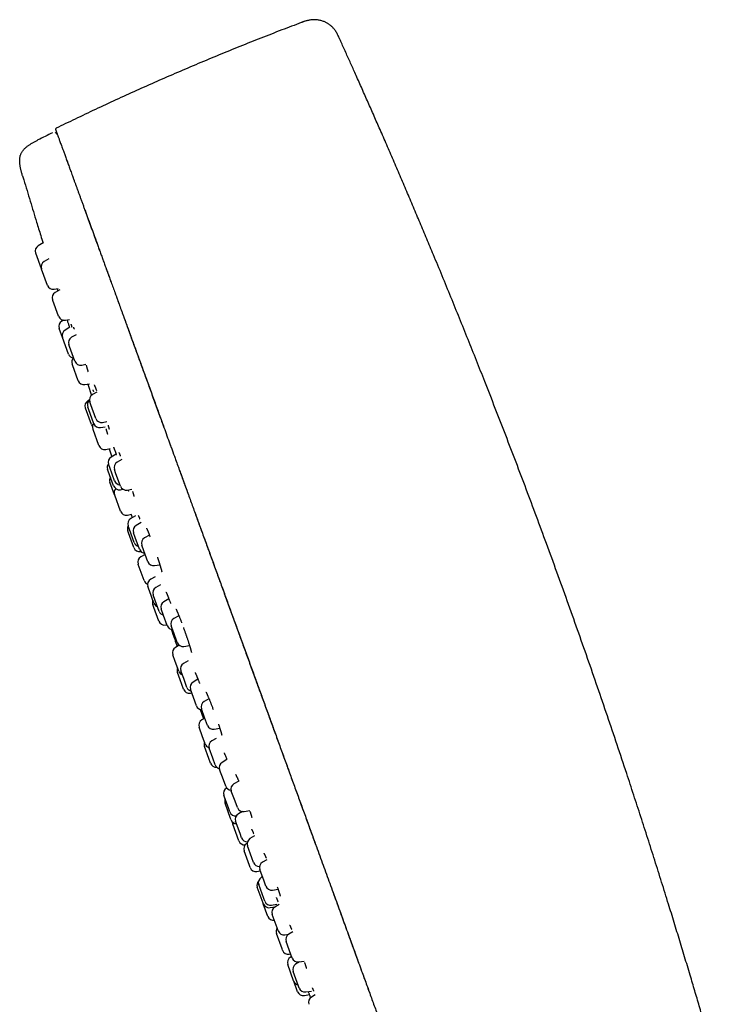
# Model space of a CAD drawing. Header units: millimetres. Extents: x 8 to 571, y 12 to 813.
# Tile 315 of 369: x 72 to 129, y 731 to 813. Entities that reach past the tile are written whole.
import ezdxf

# ---------------------------------------------------------------- set-up
doc = ezdxf.new("R2010")
doc.units = ezdxf.units.MM

msp = doc.modelspace()

# ---------------------------------------------------------------- linework, layer by layer
at = {"color": 7, "linetype": 'Continuous', "lineweight": 30}
for p, q in [((98.234, 811.264), (98.233, 811.268)), ((74.887, 803.255), (74.875, 803.28)), ((73.27, 802.819), (73.262, 802.815)), ((71.988, 799.865), (71.996, 799.846)), ((75.962, 800.328), (75.953, 800.325)), ((73.702, 794.297), (73.298, 794.064)), ((73.079, 793.457), (73.078, 793.46)), ((73.552, 792.158), (73.079, 793.457)), ((74.172, 792.993), (73.771, 792.762)), ((73.562, 792.13), (73.552, 792.158)), ((74.051, 790.785), (73.562, 792.13)), ((74.608, 790.464), (74.95, 790.524)), ((75.088, 790.429), (74.702, 790.206)), ((74.865, 790.509), (74.921, 790.332)), ((74.51, 789.525), (74.482, 789.602)), ((74.982, 788.229), (74.51, 789.525)), ((75.376, 787.906), (75.241, 787.825)), ((75.538, 787.908), (75.881, 787.968)), ((75.3, 786.476), (75.028, 787.225)), ((75.923, 787.32), (75.514, 787.076)), ((76.431, 786.704), (76.055, 786.487)), ((75.307, 786.458), (75.3, 786.476)), ((75.8, 785.103), (75.307, 786.458)), ((75.889, 785.736), (75.835, 785.883)), ((76.335, 784.51), (75.889, 785.736)), ((76.13, 784.198), (76.105, 784.266)), ((76.892, 784.189), (77.24, 784.25)), ((76.605, 782.893), (76.13, 784.198)), ((77.154, 782.57), (77.539, 782.632)), ((77.392, 782.609), (77.697, 781.676)), ((78.159, 781.958), (77.783, 781.741)), ((77.533, 781.306), (77.418, 781.241)), ((77.649, 780.9), (77.563, 781.137)), ((77.195, 780.628), (77.193, 780.634)), ((77.692, 779.261), (77.195, 780.628)), ((77.455, 780.556), (77.401, 780.706)), ((77.9, 779.333), (77.455, 780.556)), ((78.063, 779.764), (77.649, 780.9)), ((78.619, 779.443), (78.985, 779.507)), ((77.844, 778.844), (77.823, 778.901)), ((78.323, 777.528), (77.844, 778.844)), ((78.45, 779.01), (78.85, 779.075)), ((78.886, 777.208), (79.243, 777.276)), ((79.155, 777.259), (79.376, 776.598)), ((79.751, 776.822), (79.336, 776.574)), ((80.209, 776.362), (79.822, 776.138)), ((79.094, 775.41), (79.038, 775.564)), ((79.538, 774.191), (79.094, 775.41)), ((79.217, 775.716), (79.123, 775.974)), ((79.622, 774.601), (79.217, 775.716)), ((79.727, 775.191), (79.602, 775.534)), ((79.615, 773.453), (79.235, 774.496)), ((80.102, 774.162), (79.727, 775.191)), ((80.101, 773.871), (80.305, 773.909)), ((80.658, 773.84), (81.053, 773.91)), ((79.63, 773.412), (79.615, 773.453)), ((80.114, 772.081), (79.63, 773.412)), ((80.681, 771.761), (81.03, 771.83)), ((81.36, 771.694), (80.972, 771.476)), ((80.99, 771.822), (81.086, 771.54)), ((80.766, 770.29), (80.707, 770.451)), ((80.852, 770.579), (80.747, 770.869)), ((81.246, 769.496), (80.852, 770.579)), ((81.815, 771.157), (81.398, 770.908)), ((81.207, 769.078), (80.766, 770.29)), ((81.326, 769.92), (81.185, 770.308)), ((81.685, 768.935), (81.326, 769.92)), ((82.503, 770.115), (82.099, 769.882)), ((81.774, 768.759), (81.792, 768.762)), ((82.047, 768.816), (81.879, 769.278)), ((82.379, 767.905), (82.047, 768.816)), ((82.144, 768.513), (81.794, 768.319)), ((82.094, 768.612), (82.131, 768.505)), ((81.577, 767.683), (81.566, 767.71)), ((82.066, 766.338), (81.577, 767.683)), ((82.936, 767.584), (83.364, 767.659)), ((82.978, 766.662), (82.61, 766.46)), ((82.506, 765.508), (82.382, 765.851)), ((82.881, 764.478), (82.506, 765.508)), ((83.431, 765.988), (83.048, 765.773)), ((82.989, 764.709), (82.822, 765.166)), ((83.322, 763.793), (82.989, 764.709)), ((84.112, 764.84), (83.697, 764.592)), ((82.872, 764.124), (82.785, 764.361)), ((83.285, 762.988), (82.872, 764.124)), ((83.678, 763.458), (83.484, 763.992)), ((83.983, 762.619), (83.678, 763.458)), ((84.945, 763.437), (84.532, 763.198)), ((83.851, 762.669), (83.958, 762.69)), ((84.526, 762.005), (84.312, 762.594)), ((84.812, 761.221), (84.526, 762.005)), ((84.982, 760.992), (84.664, 760.817)), ((85.368, 760.9), (85.823, 760.98)), ((84.642, 759.641), (84.435, 760.208)), ((84.935, 758.836), (84.642, 759.641)), ((85.71, 759.694), (85.337, 759.484)), ((85.051, 758.137), (84.836, 758.726)), ((85.344, 758.237), (85.111, 758.877)), ((85.611, 757.504), (85.344, 758.237)), ((86.523, 758.185), (86.118, 757.943)), ((85.336, 757.353), (85.051, 758.137)), ((86.154, 756.656), (85.904, 757.343)), ((85.902, 757.034), (86.009, 757.054)), ((86.404, 755.97), (86.154, 756.656)), ((87.439, 756.563), (87.032, 756.328)), ((87.074, 755.005), (86.812, 755.724)), ((86.699, 755.673), (86.986, 754.887)), ((87.095, 754.947), (86.85, 754.813)), ((87.312, 754.351), (87.074, 755.005)), ((86.914, 753.398), (86.621, 754.203)), ((87.869, 754.03), (88.337, 754.112)), ((87.121, 752.831), (86.914, 753.398)), ((88.033, 753.279), (87.669, 753.076)), ((87.422, 751.623), (87.068, 752.594)), ((87.745, 751.643), (87.444, 752.469)), ((87.944, 751.096), (87.745, 751.643)), ((87.568, 751.221), (87.422, 751.623)), ((88.932, 751.529), (88.538, 751.294)), ((88.63, 749.854), (88.324, 750.693)), ((88.824, 749.32), (88.63, 749.854)), ((89.901, 749.746), (89.51, 749.52)), ((89.049, 747.531), (88.675, 748.561)), ((88.909, 749.173), (88.904, 749.17)), ((89.599, 748.068), (89.29, 748.916)), ((94.657, 748.938), (94.852, 748.402)), ((89.232, 746.648), (88.772, 747.912)), ((89.79, 747.543), (89.599, 748.068)), ((89.174, 747.188), (89.049, 747.531)), ((90.216, 747.216), (89.872, 747.023)), ((90.347, 747.222), (90.814, 747.304)), ((89.272, 746.54), (89.232, 746.648)), ((89.907, 744.794), (89.408, 746.167)), ((90.012, 745.414), (89.647, 746.416)), ((95.51, 746.593), (95.65, 746.208)), ((90.146, 745.043), (90.012, 745.414)), ((91.217, 745.205), (90.837, 744.978)), ((90.594, 744.579), (90.578, 744.57)), ((90.981, 743.393), (90.623, 744.377)), ((90.79, 742.748), (90.349, 743.961)), ((90.849, 742.588), (90.79, 742.748)), ((91.123, 743.004), (90.981, 743.393)), ((92.238, 743.23), (91.876, 743.02)), ((91.415, 742.268), (91.69, 742.323)), ((92.01, 741.445), (91.656, 742.416)), ((91.977, 740.014), (91.557, 741.169)), ((91.871, 741.826), (91.782, 741.776)), ((92.156, 741.044), (92.01, 741.445)), ((91.926, 739.627), (91.442, 740.958)), ((92.712, 740.722), (93.162, 740.801)), ((91.941, 739.585), (91.926, 739.627)), ((92.321, 738.543), (91.941, 739.585)), ((92.056, 739.796), (91.977, 740.014)), ((92.619, 739.475), (93.057, 739.558)), ((93.262, 739.529), (92.899, 739.312)), ((92.508, 739.266), (92.913, 739.346)), ((93.091, 737.597), (92.685, 738.711)), ((92.874, 739.338), (92.888, 739.303)), ((93.496, 735.842), (93.032, 737.115)), ((93.185, 737.339), (93.091, 737.597)), ((93.734, 737.016), (94.049, 737.067)), ((94.376, 737.256), (94.044, 737.064)), ((94.219, 735.375), (93.824, 736.46)), ((93.532, 735.742), (93.496, 735.842)), ((94.095, 735.422), (94.195, 735.441)), ((94.324, 735.087), (94.219, 735.375)), ((94.454, 733.208), (93.964, 734.556)), ((94.278, 735.213), (94.189, 735.163)), ((94.953, 734.779), (94.621, 734.58)), ((94.88, 734.766), (95.313, 734.842)), ((94.853, 732.757), (94.407, 733.98)), ((99.992, 734.279), (100.06, 734.093)), ((94.463, 733.183), (94.454, 733.208)), ((94.782, 732.308), (94.463, 733.183)), ((94.907, 732.607), (94.853, 732.757)), ((95.345, 731.988), (95.755, 732.066)), ((95.456, 732.284), (95.932, 732.361)), ((96.248, 732.046), (95.936, 731.866))]:
    msp.add_line(p, q, dxfattribs=at)
for centre, radius, start, end in [((176.592, 595.436), 231.703, 116.15064, 116.48322), ((73.548, 793.631), 0.5, 120, 200), ((74.021, 792.329), 0.5, 120, 200), ((74.521, 790.956), 0.5, 200, 280), ((74.952, 789.773), 0.5, 120, 200), ((75.451, 788.4), 0.5, 200, 280), ((75.498, 787.396), 0.5, 120.84432, 200), ((75.77, 786.647), 0.5, 120.84432, 200), ((76.305, 786.054), 0.5, 120, 200), ((76.27, 785.274), 0.5, 200, 262.99883), ((76.575, 784.437), 0.5, 133.57818, 200), ((76.805, 784.681), 0.5, 200, 280), ((77.074, 783.064), 0.5, 200, 279.15568), ((77.662, 780.805), 0.5, 119.27461, 200), ((77.87, 780.877), 0.5, 131.94524, 200), ((78.033, 781.308), 0.5, 120, 200), ((78.293, 779.072), 0.5, 144.0558, 200), ((78.532, 779.935), 0.5, 200, 280), ((78.162, 779.432), 0.5, 200, 222.53906), ((78.37, 779.504), 0.5, 200, 279.15568), ((78.793, 777.699), 0.5, 200, 280.72539), ((79.593, 776.145), 0.5, 120.84432, 200), ((80.072, 775.705), 0.5, 120, 200), ((79.508, 775.735), 0.5, 143.55674, 200), ((79.705, 774.667), 0.5, 149.79182, 200), ((80.092, 774.772), 0.5, 200, 266.42182), ((80.008, 774.362), 0.5, 200, 280.72539), ((80.084, 773.624), 0.5, 138.10525, 200), ((80.572, 774.333), 0.5, 200, 280), ((80.584, 772.252), 0.5, 200, 281.18381), ((81.217, 771.04), 0.5, 119.27461, 200), ((81.177, 770.622), 0.5, 149.78846, 200), ((81.655, 770.479), 0.5, 120.84432, 200), ((82.349, 769.449), 0.5, 120, 200), ((81.677, 769.249), 0.5, 200, 281.18381), ((81.716, 769.667), 0.5, 200, 255.9442), ((82.155, 769.106), 0.5, 200, 266.42182), ((82.036, 767.881), 0.5, 118.98141, 200), ((82.849, 768.076), 0.5, 200, 280), ((82.536, 766.509), 0.5, 200, 248.39921), ((82.851, 766.022), 0.5, 118.81619, 200), ((83.292, 765.337), 0.5, 119.27461, 200), ((83.255, 764.532), 0.5, 157.73142, 200), ((83.351, 764.649), 0.5, 200, 250.20818), ((83.954, 764.163), 0.5, 120.84432, 200), ((83.792, 763.964), 0.5, 200, 255.9442), ((84.782, 762.765), 0.5, 120, 200), ((83.755, 763.159), 0.5, 200, 281.01859), ((84.453, 762.79), 0.5, 200, 266.42182), ((84.905, 760.379), 0.5, 118.81619, 200), ((85.281, 761.392), 0.5, 200, 280), ((85.306, 758.897), 0.5, 157.73142, 200), ((85.581, 759.048), 0.5, 119.27461, 200), ((85.405, 759.007), 0.5, 200, 250.20818), ((85.806, 757.524), 0.5, 200, 281.01859), ((86.081, 757.675), 0.5, 200, 255.9442), ((86.374, 757.514), 0.5, 120.84432, 200), ((86.874, 756.141), 0.5, 200, 266.42182), ((87.282, 755.895), 0.5, 120, 200), ((87.091, 754.374), 0.5, 118.81619, 200), ((87.782, 754.522), 0.5, 200, 280), ((87.538, 752.765), 0.5, 157.73142, 200), ((87.59, 753.002), 0.5, 200, 250.80414), ((87.914, 752.64), 0.5, 119.27461, 200), ((88.038, 751.392), 0.5, 200, 274.8498), ((88.413, 751.267), 0.5, 200, 257.04127), ((88.794, 750.864), 0.5, 120.84432, 200), ((89.294, 749.491), 0.5, 200, 267.19927), ((89.76, 749.087), 0.5, 120, 200), ((89.145, 748.732), 0.5, 118.81619, 200), ((89.242, 748.083), 0.5, 157.73142, 200), ((89.644, 747.359), 0.5, 200, 276.27335), ((90.117, 746.587), 0.5, 119.27461, 200), ((90.26, 747.714), 0.5, 200, 280), ((89.742, 746.711), 0.5, 200, 267.66632), ((89.877, 746.338), 0.5, 176.6446, 200), ((90.377, 744.965), 0.5, 200, 278.53769), ((90.616, 745.214), 0.5, 200, 270.57253), ((90.819, 744.132), 0.5, 118.81619, 200), ((91.093, 744.548), 0.5, 120.84432, 200), ((91.593, 743.175), 0.5, 200, 274.75634), ((92.126, 742.587), 0.5, 120, 200), ((91.318, 742.759), 0.5, 200, 281.18381), ((91.912, 741.129), 0.5, 137.45508, 200), ((92.027, 741.34), 0.5, 119.27461, 200), ((92.626, 741.215), 0.5, 200, 280), ((92.411, 739.756), 0.5, 200, 281.18381), ((92.526, 739.967), 0.5, 200, 280.72539), ((93.155, 738.882), 0.5, 120.84432, 200), ((92.791, 738.714), 0.5, 200, 278.46304), ((93.502, 737.286), 0.5, 144.0558, 200), ((93.655, 737.51), 0.5, 200, 279.15568), ((94.294, 736.631), 0.5, 120, 200), ((94.002, 735.913), 0.5, 200, 280.72539), ((94.433, 734.727), 0.5, 119.27461, 200), ((94.793, 735.258), 0.5, 200, 280), ((94.877, 734.151), 0.5, 120.84432, 200), ((94.933, 733.354), 0.5, 200, 255.9442), ((95.252, 732.479), 0.5, 200, 280.72539), ((95.377, 732.778), 0.5, 200, 279.15568), ((96.186, 731.433), 0.5, 120, 200)]:
    msp.add_arc(centre, radius, start, end, dxfattribs=at)
for points, knots in [([(98.233, 811.268), (98.21, 811.318), (98.165, 811.417), (98.095, 811.561), (98.022, 811.696), (97.945, 811.822), (97.863, 811.938), (97.779, 812.044), (97.692, 812.139), (97.604, 812.225), (97.516, 812.301), (97.424, 812.373), (97.327, 812.439), (97.229, 812.499), (97.135, 812.55), (97.032, 812.599), (96.915, 812.647), (96.783, 812.692), (96.646, 812.728), (96.505, 812.756), (96.361, 812.775), (96.217, 812.784), (96.075, 812.783), (95.938, 812.773), (95.805, 812.756), (95.674, 812.731), (95.546, 812.699), (95.435, 812.667), (95.34, 812.636), (95.279, 812.615), (95.237, 812.6), (95.211, 812.59), (95.179, 812.578), (95.137, 812.563), (95.106, 812.551), (95.088, 812.545)], [0, 0, 0, 0, 0.043542, 0.085354, 0.12551, 0.16405, 0.200987, 0.236314, 0.270003, 0.302011, 0.332283, 0.360761, 0.393747, 0.423738, 0.450737, 0.47706, 0.512756, 0.549072, 0.585922, 0.623222, 0.660886, 0.698838, 0.73603, 0.771453, 0.805147, 0.840897, 0.874802, 0.90846, 0.930755, 0.952399, 0.958921, 0.96542, 0.974022, 0.98555, 1, 1, 1, 1]), ([(95.089, 812.544), (94.551, 812.341), (93.432, 811.919), (91.737, 811.259), (90.003, 810.57), (88.275, 809.866), (86.552, 809.148), (84.836, 808.417), (83.125, 807.672), (81.42, 806.913), (79.721, 806.14), (78.029, 805.354), (76.383, 804.574), (75.304, 804.049), (74.785, 803.796)], [0, 0, 0, 0, 0.0779572, 0.1623056, 0.2466661, 0.3310359, 0.4154122, 0.4997924, 0.5841737, 0.6685533, 0.7529286, 0.8372967, 0.9216549, 1, 1, 1, 1]), ([(129.394, 726.535), (129.334, 726.745), (129.153, 727.379), (128.848, 728.435), (128.48, 729.703), (128.11, 730.967), (127.737, 732.233), (127.336, 733.579), (126.907, 735.007), (126.449, 736.519), (125.984, 738.037), (125.484, 739.657), (124.948, 741.374), (124.377, 743.187), (123.8, 744.994), (123.221, 746.795), (122.637, 748.587), (121.983, 750.574), (121.256, 752.758), (120.452, 755.139), (119.637, 757.518), (118.812, 759.898), (117.977, 762.277), (117.13, 764.655), (116.274, 767.031), (115.421, 769.365), (114.574, 771.654), (113.733, 773.9), (112.885, 776.14), (112.029, 778.374), (111.165, 780.601), (110.356, 782.665), (109.602, 784.569), (108.904, 786.315), (108.199, 788.063), (107.486, 789.815), (106.765, 791.57), (106.099, 793.179), (105.488, 794.642), (104.937, 795.955), (104.384, 797.263), (103.83, 798.565), (103.275, 799.859), (102.721, 801.144), (102.167, 802.421), (101.634, 803.642), (101.12, 804.81), (100.626, 805.928), (100.128, 807.05), (99.661, 808.097), (99.225, 809.069), (98.821, 809.968), (98.49, 810.701), (98.293, 811.136), (98.233, 811.268)], [0, 0, 0, 0, 0.007256, 0.021905, 0.036495, 0.051065, 0.065654, 0.0803, 0.097676, 0.115168, 0.132749, 0.150392, 0.171437, 0.192486, 0.213492, 0.234418, 0.255272, 0.276072, 0.303879, 0.331673, 0.359499, 0.387373, 0.415286, 0.443226, 0.47118, 0.499137, 0.525696, 0.552237, 0.578748, 0.60522, 0.631648, 0.658059, 0.678826, 0.699627, 0.720481, 0.741408, 0.762415, 0.783464, 0.799251, 0.815016, 0.830741, 0.846406, 0.861991, 0.877477, 0.892871, 0.908213, 0.921707, 0.935225, 0.9488, 0.96246, 0.973274, 0.984173, 0.995175, 1, 1, 1, 1]), ([(74.876, 803.281), (74.875, 803.283), (74.873, 803.288), (74.869, 803.295), (74.865, 803.302), (74.86, 803.31), (74.855, 803.317), (74.85, 803.325), (74.844, 803.333), (74.837, 803.341), (74.83, 803.349), (74.824, 803.356), (74.818, 803.363), (74.813, 803.367), (74.807, 803.373), (74.798, 803.381), (74.784, 803.392), (74.764, 803.406), (74.736, 803.421), (74.713, 803.432), (74.699, 803.435), (74.698, 803.436)], [0, 0, 0, 0, 0.136425, 0.260329, 0.371734, 0.470672, 0.557184, 0.631334, 0.693224, 0.743029, 0.781093, 0.808212, 0.818325, 0.826855, 0.835442, 0.850452, 0.873381, 0.904381, 0.944766, 0.996621, 1, 1, 1, 1]), ([(74.785, 803.797), (74.779, 803.794), (74.768, 803.789), (74.753, 803.777), (74.74, 803.762), (74.731, 803.744), (74.726, 803.724), (74.726, 803.704), (74.73, 803.686), (74.734, 803.674), (74.736, 803.669)], [0, 0, 0, 0, 0.118439, 0.241072, 0.369511, 0.501889, 0.63366, 0.760703, 0.882048, 1, 1, 1, 1]), ([(74.735, 803.671), (74.735, 803.671), (74.735, 803.673), (74.737, 803.666), (74.743, 803.65), (74.753, 803.621), (74.768, 803.581), (74.787, 803.529), (74.81, 803.466), (74.837, 803.393), (74.868, 803.307), (74.903, 803.21), (74.943, 803.1), (74.988, 802.978), (75.037, 802.843), (75.09, 802.695), (75.149, 802.536), (75.211, 802.363), (75.271, 802.2), (75.326, 802.049), (75.374, 801.915), (75.427, 801.772), (75.483, 801.618), (75.543, 801.453), (75.606, 801.279), (75.672, 801.098), (75.74, 800.91), (75.813, 800.71), (75.89, 800.498), (75.967, 800.286), (76.044, 800.076), (76.119, 799.869), (76.197, 799.654), (76.28, 799.428), (76.365, 799.193), (76.453, 798.952), (76.542, 798.706), (76.634, 798.455), (76.728, 798.196), (76.826, 797.927), (76.926, 797.652), (77.028, 797.373), (77.131, 797.088), (77.238, 796.795), (77.348, 796.493), (77.461, 796.183), (77.574, 795.87), (77.689, 795.556), (77.804, 795.241), (77.921, 794.918), (78.041, 794.588), (78.164, 794.251), (78.289, 793.906), (78.417, 793.555), (78.548, 793.196), (78.681, 792.831), (78.815, 792.462), (78.951, 792.089), (79.088, 791.713), (79.227, 791.33), (79.374, 790.925), (79.531, 790.496), (79.696, 790.043), (79.863, 789.583), (80.032, 789.117), (80.204, 788.646), (80.378, 788.169), (80.553, 787.687), (80.733, 787.192), (80.918, 786.685), (81.107, 786.164), (81.298, 785.64), (81.491, 785.111), (81.684, 784.578), (81.886, 784.026), (82.094, 783.453), (82.31, 782.861), (82.527, 782.265), (82.745, 781.665), (82.964, 781.064), (83.184, 780.459), (83.412, 779.832), (83.648, 779.183), (83.893, 778.511), (84.138, 777.837), (84.384, 777.161), (84.671, 776.374), (84.998, 775.475), (85.365, 774.465), (85.734, 773.453), (86.103, 772.439), (86.472, 771.423), (86.853, 770.377), (87.246, 769.299), (87.649, 768.19), (88.053, 767.08), (88.458, 765.969), (88.86, 764.864), (89.26, 763.764), (89.658, 762.671), (90.056, 761.577), (90.457, 760.475), (90.861, 759.366), (91.267, 758.249), (91.674, 757.133), (92.08, 756.016), (92.487, 754.9), (92.893, 753.784), (93.299, 752.668), (93.704, 751.554), (94.11, 750.44), (94.515, 749.327), (94.92, 748.215), (95.324, 747.104), (95.728, 745.994), (96.089, 745.001), (96.408, 744.125), (96.685, 743.365), (96.961, 742.606), (97.237, 741.848), (97.513, 741.091), (97.788, 740.335), (98.063, 739.579), (98.33, 738.845), (98.59, 738.131), (98.842, 737.437), (99.094, 736.747), (99.344, 736.059), (99.593, 735.374), (99.841, 734.693), (100.07, 734.065), (100.28, 733.488), (100.471, 732.962), (100.661, 732.44), (100.85, 731.921), (101.038, 731.405), (101.224, 730.893), (101.409, 730.385), (101.592, 729.882), (101.773, 729.384), (101.953, 728.891), (102.13, 728.404), (102.305, 727.922), (102.479, 727.447), (102.645, 726.99), (102.804, 726.552), (102.957, 726.133), (103.107, 725.72), (103.256, 725.312), (103.402, 724.911), (103.549, 724.505), (103.699, 724.094), (103.849, 723.681), (103.997, 723.276), (104.141, 722.88), (104.28, 722.496), (104.416, 722.124), (104.548, 721.762), (104.676, 721.41), (104.801, 721.065), (104.925, 720.727), (105.045, 720.396), (105.162, 720.075), (105.275, 719.763), (105.385, 719.462), (105.491, 719.17), (105.594, 718.888), (105.693, 718.616), (105.788, 718.354), (105.88, 718.101), (105.968, 717.859), (106.053, 717.627), (106.134, 717.404), (106.214, 717.183), (106.294, 716.965), (106.372, 716.75), (106.446, 716.547), (106.517, 716.353), (106.561, 716.231), (106.583, 716.171)], [0, 0, 0, 0, 0.000001, 0.008782, 0.017563, 0.026344, 0.035124, 0.043904, 0.052527, 0.06115, 0.069774, 0.078397, 0.087199, 0.096001, 0.104803, 0.113602, 0.122401, 0.1312, 0.139999, 0.145748, 0.151497, 0.157247, 0.162997, 0.168746, 0.174495, 0.179915, 0.185335, 0.190756, 0.196177, 0.201598, 0.206115, 0.210633, 0.21515, 0.219668, 0.224187, 0.228705, 0.232964, 0.237223, 0.241481, 0.245739, 0.249997, 0.254094, 0.258192, 0.26229, 0.266388, 0.270486, 0.274584, 0.278449, 0.282313, 0.286177, 0.290041, 0.293905, 0.29777, 0.301635, 0.305498, 0.309361, 0.313223, 0.317016, 0.320809, 0.324602, 0.328396, 0.332708, 0.33702, 0.341332, 0.345645, 0.349959, 0.354272, 0.358586, 0.3629, 0.367418, 0.371935, 0.376451, 0.380967, 0.385483, 0.389999, 0.394926, 0.399854, 0.404783, 0.409711, 0.414639, 0.419567, 0.424494, 0.429915, 0.435336, 0.440757, 0.446178, 0.451599, 0.459666, 0.467731, 0.475797, 0.483864, 0.491931, 0.499998, 0.508779, 0.51756, 0.52634, 0.535121, 0.543901, 0.552525, 0.56115, 0.569774, 0.578398, 0.587198, 0.595998, 0.604798, 0.613598, 0.622399, 0.631199, 0.639999, 0.648799, 0.657598, 0.666397, 0.675197, 0.683999, 0.692801, 0.701601, 0.70765, 0.713699, 0.719749, 0.725799, 0.731849, 0.737897, 0.743944, 0.749992, 0.755593, 0.761195, 0.766798, 0.7724, 0.778001, 0.783601, 0.7892, 0.793598, 0.797997, 0.802395, 0.806794, 0.811194, 0.815596, 0.82, 0.824402, 0.828802, 0.833202, 0.837601, 0.841999, 0.846398, 0.850797, 0.854831, 0.858865, 0.862898, 0.866932, 0.870965, 0.874998, 0.879388, 0.883779, 0.88817, 0.892562, 0.896953, 0.901265, 0.905576, 0.909887, 0.914197, 0.918596, 0.922996, 0.927396, 0.931796, 0.936197, 0.940598, 0.945, 0.949401, 0.953802, 0.958202, 0.962601, 0.966999, 0.971398, 0.975797, 0.980638, 0.985479, 0.99032, 0.995161, 1, 1, 1, 1]), ([(71.988, 799.865), (71.975, 799.911), (71.949, 799.998), (71.914, 800.125), (71.883, 800.243), (71.856, 800.354), (71.833, 800.458), (71.813, 800.556), (71.796, 800.649), (71.78, 800.752), (71.766, 800.863), (71.756, 800.983), (71.753, 801.094), (71.755, 801.204), (71.764, 801.314), (71.781, 801.424), (71.806, 801.527), (71.839, 801.626), (71.879, 801.72), (71.926, 801.807), (71.977, 801.888), (72.033, 801.963), (72.096, 802.038), (72.167, 802.112), (72.246, 802.187), (72.336, 802.263), (72.428, 802.333), (72.522, 802.4), (72.616, 802.462), (72.719, 802.527), (72.824, 802.589), (72.929, 802.648), (73.033, 802.705), (73.147, 802.765), (73.226, 802.804), (73.267, 802.825)], [0, 0, 0, 0, 0.038295, 0.073771, 0.10674, 0.137473, 0.166206, 0.193147, 0.21848, 0.242366, 0.277326, 0.309571, 0.339533, 0.367595, 0.398999, 0.428727, 0.457278, 0.485122, 0.51272, 0.540528, 0.564882, 0.590022, 0.616258, 0.643911, 0.673331, 0.704898, 0.739041, 0.767392, 0.797816, 0.830604, 0.866091, 0.896121, 0.928276, 0.962807, 1, 1, 1, 1]), ([(75.655, 801.145), (75.674, 801.09), (75.714, 800.982), (75.779, 800.804), (75.847, 800.615), (75.91, 800.443), (75.951, 800.331), (75.966, 800.29)], [0, 0, 0, 0, 0.218788, 0.437467, 0.656095, 0.874742, 1, 1, 1, 1]), ([(71.989, 799.865), (72.024, 799.748), (72.148, 799.336), (72.361, 798.633), (72.626, 797.758), (72.89, 796.891), (73.18, 795.942), (73.446, 795.075), (73.625, 794.495), (73.688, 794.289)], [0, 0, 0, 0, 0.063232, 0.2213528, 0.3780461, 0.5335126, 0.687953, 0.8889797, 1, 1, 1, 1]), ([(76.119, 799.869), (76.141, 799.81), (76.186, 799.685), (76.24, 799.536), (76.273, 799.446), (76.28, 799.427)], [0, 0, 0, 0, 0.420231, 0.883609, 1, 1, 1, 1]), ([(77.158, 797.015), (77.182, 796.95), (77.243, 796.78), (77.347, 796.494), (77.469, 796.16), (77.591, 795.825), (77.713, 795.489), (77.835, 795.154), (77.96, 794.81), (78.089, 794.457), (78.221, 794.093), (78.315, 793.836), (78.365, 793.698), (78.369, 793.687)], [0, 0, 0, 0, 0.068565, 0.176994, 0.285314, 0.393603, 0.492888, 0.592238, 0.691703, 0.79133, 0.891172, 0.99128, 1, 1, 1, 1]), ([(78.775, 792.573), (78.776, 792.57), (78.825, 792.435), (78.924, 792.163), (79.072, 791.756), (79.202, 791.398), (79.284, 791.173), (79.315, 791.088)], [0, 0, 0, 0, 0.006371, 0.28283, 0.559055, 0.834978, 1, 1, 1, 1]), ([(79.631, 790.219), (79.661, 790.138), (79.748, 789.898), (79.896, 789.493), (80.074, 789.003), (80.255, 788.506), (80.438, 788.003), (80.624, 787.492), (80.812, 786.975), (81.003, 786.451), (81.195, 785.924), (81.387, 785.396), (81.579, 784.868), (81.772, 784.338), (81.967, 783.801), (82.164, 783.259), (82.364, 782.712), (82.564, 782.161), (82.765, 781.609), (82.966, 781.057), (83.166, 780.507), (83.366, 779.958), (83.56, 779.424), (83.688, 779.073), (83.749, 778.905)], [0, 0, 0, 0, 0.024096, 0.07095, 0.117821, 0.164729, 0.211697, 0.258745, 0.305895, 0.353165, 0.400571, 0.447085, 0.493474, 0.539757, 0.585953, 0.632914, 0.679817, 0.726676, 0.773504, 0.820314, 0.86628, 0.912247, 0.958224, 1, 1, 1, 1]), ([(75.681, 787.933), (75.684, 787.921), (75.7, 787.873), (75.729, 787.781), (75.768, 787.659), (75.808, 787.535), (75.846, 787.415), (75.872, 787.335), (75.884, 787.297)], [0, 0, 0, 0, 0.059529, 0.258147, 0.457411, 0.645702, 0.833928, 1, 1, 1, 1]), ([(76, 787.57), (76.003, 787.558), (76.011, 787.533), (76.021, 787.498), (76.03, 787.465), (76.038, 787.436), (76.045, 787.411), (76.05, 787.391), (76.054, 787.375), (76.057, 787.363), (76.06, 787.353), (76.062, 787.345), (76.063, 787.338), (76.065, 787.333), (76.065, 787.333), (76.065, 787.333)], [0, 0, 0, 0, 0.092047, 0.194914, 0.289753, 0.392985, 0.484683, 0.564875, 0.633581, 0.690854, 0.742162, 0.807489, 0.886771, 0.954183, 1, 1, 1, 1]), ([(76.205, 787.314), (76.205, 787.314), (76.205, 787.314), (76.207, 787.31), (76.21, 787.302), (76.214, 787.294), (76.22, 787.279), (76.231, 787.254), (76.246, 787.214), (76.259, 787.181), (76.265, 787.166)], [0, 0, 0, 0, 0.071177, 0.153761, 0.228919, 0.305995, 0.385217, 0.592596, 0.813323, 1, 1, 1, 1]), ([(77.26, 784.184), (77.262, 784.176), (77.273, 784.142), (77.29, 784.085), (77.311, 784.012), (77.332, 783.941), (77.351, 783.878), (77.366, 783.824), (77.379, 783.78), (77.389, 783.743), (77.397, 783.712), (77.402, 783.692), (77.406, 783.678), (77.408, 783.67), (77.41, 783.662), (77.411, 783.656), (77.413, 783.649), (77.414, 783.642), (77.416, 783.636), (77.417, 783.629), (77.418, 783.625), (77.419, 783.623), (77.419, 783.624), (77.419, 783.624)], [0, 0, 0, 0, 0.025535, 0.106002, 0.191084, 0.280754, 0.374975, 0.451795, 0.523689, 0.59018, 0.651271, 0.706972, 0.728594, 0.749283, 0.76904, 0.787867, 0.805764, 0.827472, 0.859737, 0.902556, 0.955817, 0.986321, 1, 1, 1, 1]), ([(77.807, 782.144), (77.807, 782.144), (77.807, 782.144), (77.809, 782.139), (77.812, 782.132), (77.816, 782.123), (77.822, 782.108), (77.833, 782.081), (77.849, 782.041), (77.862, 782.007), (77.868, 781.992)], [0, 0, 0, 0, 0.0735544, 0.1572129, 0.2340675, 0.3124442, 0.3925589, 0.6003817, 0.8189911, 1, 1, 1, 1]), ([(77.926, 782.554), (77.926, 782.554), (77.925, 782.555), (77.927, 782.552), (77.93, 782.546), (77.936, 782.533), (77.944, 782.515), (77.954, 782.493), (77.966, 782.464), (77.982, 782.425), (78.001, 782.377), (78.023, 782.321), (78.045, 782.265), (78.065, 782.21), (78.084, 782.159), (78.099, 782.12), (78.108, 782.096), (78.111, 782.089)], [0, 0, 0, 0, 0.007184, 0.06128, 0.112573, 0.171774, 0.235936, 0.30624, 0.382696, 0.465308, 0.571555, 0.670173, 0.760809, 0.843454, 0.910704, 0.971514, 1, 1, 1, 1]), ([(78.899, 778.916), (78.906, 778.893), (78.921, 778.844), (78.941, 778.774), (78.96, 778.712), (78.975, 778.658), (78.987, 778.615), (78.997, 778.579), (79.006, 778.549), (79.011, 778.529), (79.014, 778.515), (79.016, 778.507), (79.018, 778.5), (79.02, 778.494), (79.021, 778.487), (79.023, 778.48), (79.024, 778.474), (79.026, 778.468), (79.027, 778.465), (79.027, 778.464), (79.027, 778.464), (79.027, 778.464)], [0, 0, 0, 0, 0.092699, 0.194062, 0.30057, 0.387374, 0.468595, 0.543709, 0.61272, 0.675639, 0.700061, 0.723429, 0.745745, 0.767008, 0.78722, 0.81185, 0.848303, 0.896563, 0.956498, 0.990797, 1, 1, 1, 1]), ([(79.074, 779.206), (79.078, 779.194), (79.087, 779.162), (79.099, 779.118), (79.112, 779.074), (79.122, 779.037), (79.13, 779.006), (79.137, 778.98), (79.142, 778.959), (79.146, 778.942), (79.149, 778.928), (79.152, 778.916), (79.154, 778.904), (79.156, 778.896), (79.157, 778.891), (79.157, 778.891), (79.157, 778.89)], [0, 0, 0, 0, 0.074549, 0.182426, 0.282204, 0.373836, 0.457284, 0.532521, 0.599533, 0.658312, 0.709669, 0.766231, 0.832287, 0.907737, 0.956314, 1, 1, 1, 1]), ([(79.525, 777.398), (79.525, 777.398), (79.525, 777.398), (79.526, 777.397), (79.527, 777.393), (79.531, 777.385), (79.538, 777.369), (79.55, 777.341), (79.565, 777.306), (79.583, 777.261), (79.605, 777.207), (79.631, 777.14), (79.657, 777.073), (79.682, 777.007), (79.706, 776.944), (79.73, 776.878), (79.751, 776.821), (79.764, 776.785), (79.769, 776.773)], [0, 0, 0, 0, 0.003882, 0.0345115, 0.0706444, 0.111714, 0.1931157, 0.2707079, 0.3450335, 0.4181143, 0.5138675, 0.6073405, 0.6958028, 0.7671893, 0.834473, 0.8985625, 0.9664993, 1, 1, 1, 1]), ([(79.972, 776.94), (79.972, 776.94), (79.972, 776.94), (79.973, 776.938), (79.977, 776.931), (79.981, 776.922), (79.987, 776.911), (79.993, 776.898), (79.999, 776.883), (80.007, 776.867), (80.018, 776.841), (80.034, 776.805), (80.055, 776.754), (80.078, 776.699), (80.093, 776.661), (80.101, 776.64), (80.102, 776.64)], [0, 0, 0, 0, 0.016373, 0.089686, 0.152584, 0.212151, 0.271694, 0.331211, 0.390698, 0.450416, 0.510819, 0.633657, 0.758342, 0.880064, 0.99813, 1, 1, 1, 1]), ([(84.237, 777.566), (84.241, 777.555), (84.272, 777.469), (84.303, 777.384), (84.33, 777.309)], [0, 0, 0, 0, 0.13177, 1, 1, 1, 1]), ([(84.928, 775.667), (84.944, 775.623), (85.041, 775.357), (85.262, 774.749), (85.591, 773.845), (85.963, 772.822), (86.336, 771.797), (86.709, 770.772), (87.08, 769.753), (87.449, 768.74), (87.816, 767.733), (88.182, 766.726), (88.571, 765.656), (88.984, 764.522), (89.42, 763.324), (89.856, 762.126), (90.292, 760.928), (90.728, 759.73), (91.151, 758.569), (91.56, 757.445), (91.956, 756.358), (92.351, 755.272), (92.747, 754.185), (93.02, 753.434), (93.162, 753.045), (93.171, 753.019)], [0, 0, 0, 0, 0.005927, 0.035708, 0.081202, 0.126695, 0.172173, 0.217623, 0.263031, 0.307575, 0.352052, 0.396476, 0.440867, 0.493676, 0.54645, 0.599196, 0.651923, 0.704637, 0.757344, 0.805155, 0.852971, 0.900796, 0.948637, 0.996498, 1, 1, 1, 1]), ([(80.735, 773.854), (80.736, 773.847), (80.74, 773.831), (80.746, 773.809), (80.752, 773.786), (80.756, 773.769), (80.758, 773.758), (80.759, 773.754), (80.76, 773.754), (80.76, 773.754)], [0, 0, 0, 0, 0.107516, 0.265335, 0.437346, 0.596032, 0.769996, 0.958945, 1, 1, 1, 1]), ([(81.112, 773.712), (81.114, 773.708), (81.124, 773.674), (81.139, 773.621), (81.158, 773.553), (81.174, 773.496), (81.188, 773.443), (81.198, 773.401), (81.206, 773.369), (81.212, 773.344), (81.215, 773.327), (81.218, 773.313), (81.218, 773.312), (81.218, 773.311)], [0, 0, 0, 0, 0.018396, 0.149826, 0.251461, 0.357246, 0.46822, 0.584539, 0.668334, 0.758676, 0.855441, 0.932038, 1, 1, 1, 1]), ([(81.583, 771.723), (81.583, 771.723), (81.582, 771.724), (81.585, 771.72), (81.588, 771.714), (81.591, 771.706), (81.595, 771.698), (81.6, 771.689), (81.605, 771.678), (81.611, 771.665), (81.62, 771.644), (81.635, 771.61), (81.656, 771.559), (81.681, 771.5), (81.699, 771.456), (81.707, 771.435)], [0, 0, 0, 0, 0.010666, 0.0847, 0.153863, 0.215094, 0.268305, 0.313478, 0.362566, 0.411925, 0.463445, 0.588527, 0.724678, 0.867098, 1, 1, 1, 1]), ([(82.265, 770.673), (82.265, 770.672), (82.265, 770.672), (82.27, 770.663), (82.276, 770.651), (82.285, 770.633), (82.298, 770.607), (82.312, 770.575), (82.329, 770.539), (82.346, 770.5), (82.363, 770.459), (82.381, 770.417), (82.401, 770.37), (82.423, 770.317), (82.447, 770.256), (82.474, 770.189), (82.504, 770.113), (82.533, 770.041), (82.551, 769.993), (82.558, 769.976)], [0, 0, 0, 0, 0.0369191, 0.0824149, 0.1260851, 0.1881457, 0.2487529, 0.3127112, 0.3775798, 0.4379419, 0.4939663, 0.5491171, 0.6042987, 0.6673931, 0.7310613, 0.7995034, 0.8736081, 0.953397, 1, 1, 1, 1]), ([(83.161, 768.29), (83.164, 768.281), (83.176, 768.247), (83.195, 768.187), (83.221, 768.109), (83.247, 768.029), (83.274, 767.946), (83.302, 767.86), (83.326, 767.782), (83.348, 767.714), (83.366, 767.654), (83.384, 767.595), (83.402, 767.536), (83.418, 767.481), (83.434, 767.428), (83.448, 767.38), (83.46, 767.337), (83.47, 767.302), (83.477, 767.275), (83.483, 767.254), (83.487, 767.237), (83.492, 767.22), (83.497, 767.2), (83.502, 767.179), (83.507, 767.159), (83.511, 767.142), (83.514, 767.127), (83.517, 767.113), (83.52, 767.101), (83.522, 767.089), (83.524, 767.08), (83.525, 767.074), (83.525, 767.073), (83.525, 767.073)], [0, 0, 0, 0, 0.01406, 0.054521, 0.095648, 0.139827, 0.187056, 0.237335, 0.290659, 0.3279, 0.366489, 0.406423, 0.447697, 0.489258, 0.527553, 0.56882, 0.604989, 0.636069, 0.662069, 0.682994, 0.69664, 0.714545, 0.736704, 0.763029, 0.78965, 0.814453, 0.837439, 0.859597, 0.885741, 0.916489, 0.949528, 0.977628, 1, 1, 1, 1]), ([(83.877, 765.393), (83.876, 765.393), (83.876, 765.394), (83.879, 765.388), (83.886, 765.374), (83.897, 765.354), (83.91, 765.326), (83.923, 765.298), (83.934, 765.272), (83.946, 765.246), (83.956, 765.221), (83.966, 765.197), (83.978, 765.171), (83.991, 765.139), (84.008, 765.098), (84.026, 765.053), (84.048, 765.001), (84.071, 764.942), (84.097, 764.877), (84.124, 764.807), (84.154, 764.731), (84.187, 764.646), (84.223, 764.552), (84.249, 764.484), (84.261, 764.45)], [0, 0, 0, 0, 0.010777, 0.055424, 0.099914, 0.16359, 0.223532, 0.265802, 0.304936, 0.340224, 0.371632, 0.39917, 0.425414, 0.461534, 0.503468, 0.547993, 0.591287, 0.645668, 0.697966, 0.749743, 0.805895, 0.86679, 0.932447, 1, 1, 1, 1]), ([(84.702, 763.983), (84.702, 763.983), (84.702, 763.982), (84.706, 763.976), (84.712, 763.966), (84.72, 763.951), (84.73, 763.931), (84.742, 763.908), (84.753, 763.884), (84.764, 763.861), (84.775, 763.838), (84.789, 763.806), (84.809, 763.761), (84.836, 763.701), (84.864, 763.633), (84.896, 763.557), (84.931, 763.473), (84.968, 763.38), (85.008, 763.279), (85.052, 763.168), (85.094, 763.058), (85.135, 762.952), (85.16, 762.886), (85.173, 762.852)], [0, 0, 0, 0, 0.022986, 0.050521, 0.081243, 0.115189, 0.159864, 0.199244, 0.233279, 0.261929, 0.288032, 0.314702, 0.369672, 0.42665, 0.485655, 0.546713, 0.609861, 0.67534, 0.743262, 0.813648, 0.886526, 0.94285, 1, 1, 1, 1]), ([(84.304, 762.315), (84.401, 762.04), (84.568, 761.567), (84.738, 761.095), (84.809, 760.897)], [0, 0, 0, 0, 0.581744, 1, 1, 1, 1]), ([(85.317, 762.465), (85.325, 762.443), (85.347, 762.381), (85.385, 762.276), (85.429, 762.154), (85.471, 762.034), (85.511, 761.92), (85.549, 761.811), (85.588, 761.697), (85.627, 761.581), (85.667, 761.464), (85.7, 761.363), (85.729, 761.276), (85.754, 761.199), (85.777, 761.125), (85.799, 761.057), (85.819, 760.995), (85.836, 760.939), (85.851, 760.889), (85.863, 760.849), (85.872, 760.819), (85.88, 760.794), (85.888, 760.766), (85.898, 760.733), (85.908, 760.696), (85.92, 760.656), (85.932, 760.613), (85.943, 760.571), (85.953, 760.534), (85.96, 760.503), (85.966, 760.479), (85.97, 760.46), (85.974, 760.444), (85.976, 760.431), (85.979, 760.418), (85.981, 760.408), (85.982, 760.402), (85.982, 760.402), (85.982, 760.401)], [0, 0, 0, 0, 0.023367, 0.066887, 0.110883, 0.153372, 0.194118, 0.233131, 0.270424, 0.31748, 0.361508, 0.402519, 0.434644, 0.464961, 0.495882, 0.527901, 0.55383, 0.580434, 0.605607, 0.627392, 0.639728, 0.652135, 0.667546, 0.686031, 0.707581, 0.732185, 0.759823, 0.791857, 0.820603, 0.846075, 0.868286, 0.887249, 0.903851, 0.921991, 0.942125, 0.963576, 0.984272, 1, 1, 1, 1]), ([(86.282, 758.735), (86.282, 758.735), (86.281, 758.736), (86.284, 758.731), (86.289, 758.722), (86.297, 758.707), (86.306, 758.689), (86.315, 758.67), (86.325, 758.649), (86.336, 758.625), (86.349, 758.597), (86.362, 758.567), (86.375, 758.538), (86.386, 758.512), (86.395, 758.492), (86.402, 758.476), (86.408, 758.462), (86.414, 758.448), (86.421, 758.433), (86.428, 758.416), (86.436, 758.397), (86.448, 758.366), (86.467, 758.322), (86.493, 758.26), (86.521, 758.189), (86.554, 758.108), (86.59, 758.016), (86.627, 757.924), (86.652, 757.86), (86.663, 757.831)], [0, 0, 0, 0, 0.013908, 0.0576555, 0.101203, 0.1446113, 0.1903644, 0.2252507, 0.2619794, 0.3005555, 0.3409847, 0.3823519, 0.4188118, 0.4493129, 0.4710952, 0.4882835, 0.5014961, 0.5151745, 0.5301859, 0.5465325, 0.5642144, 0.583208, 0.630707, 0.6831669, 0.740576, 0.8029344, 0.8702495, 0.9425357, 1, 1, 1, 1]), ([(87.19, 757.107), (87.19, 757.107), (87.19, 757.108), (87.192, 757.105), (87.195, 757.099), (87.202, 757.088), (87.212, 757.07), (87.223, 757.047), (87.236, 757.022), (87.251, 756.991), (87.268, 756.956), (87.287, 756.915), (87.307, 756.872), (87.329, 756.822), (87.354, 756.764), (87.383, 756.696), (87.416, 756.62), (87.452, 756.533), (87.492, 756.435), (87.533, 756.334), (87.573, 756.233), (87.612, 756.133), (87.654, 756.026), (87.698, 755.912), (87.743, 755.795), (87.773, 755.716), (87.788, 755.677)], [0, 0, 0, 0, 0.005503, 0.022809, 0.041222, 0.073802, 0.110247, 0.14765, 0.183583, 0.218025, 0.258951, 0.297904, 0.335599, 0.372039, 0.418661, 0.463949, 0.512618, 0.565339, 0.622119, 0.682975, 0.731309, 0.781959, 0.83494, 0.89027, 0.946632, 1, 1, 1, 1]), ([(88.225, 754.455), (88.232, 754.432), (88.249, 754.382), (88.274, 754.308), (88.299, 754.231), (88.323, 754.155), (88.346, 754.083), (88.365, 754.025), (88.378, 753.982), (88.387, 753.952), (88.397, 753.921), (88.407, 753.885), (88.419, 753.847), (88.431, 753.806), (88.444, 753.761), (88.456, 753.718), (88.466, 753.679), (88.475, 753.647), (88.481, 753.621), (88.486, 753.602), (88.489, 753.585), (88.493, 753.57), (88.496, 753.556), (88.498, 753.544), (88.499, 753.536), (88.499, 753.535), (88.499, 753.535)], [0, 0, 0, 0, 0.047119, 0.101904, 0.157244, 0.213185, 0.269779, 0.324591, 0.351511, 0.376206, 0.404768, 0.437982, 0.475834, 0.518304, 0.565373, 0.621619, 0.672203, 0.717036, 0.756141, 0.78954, 0.818241, 0.849976, 0.886358, 0.926303, 0.964873, 1, 1, 1, 1]), ([(88.685, 752.082), (88.685, 752.082), (88.685, 752.082), (88.69, 752.072), (88.7, 752.055), (88.713, 752.029), (88.729, 751.996), (88.748, 751.956), (88.77, 751.907), (88.797, 751.849), (88.827, 751.779), (88.859, 751.705), (88.891, 751.629), (88.913, 751.576), (88.924, 751.551)], [0, 0, 0, 0, 0.023442, 0.102568, 0.175971, 0.252651, 0.333778, 0.417027, 0.498873, 0.605758, 0.7101, 0.811915, 0.911228, 1, 1, 1, 1]), ([(93.506, 752.099), (93.517, 752.07), (93.565, 751.937), (93.613, 751.805), (93.651, 751.702)], [0, 0, 0, 0, 0.220204, 1, 1, 1, 1]), ([(93.89, 751.045), (93.897, 751.025), (93.951, 750.877), (94.004, 750.729), (94.051, 750.601)], [0, 0, 0, 0, 0.12988, 1, 1, 1, 1]), ([(89.647, 750.294), (89.647, 750.294), (89.647, 750.295), (89.65, 750.29), (89.654, 750.282), (89.664, 750.266), (89.678, 750.239), (89.695, 750.205), (89.717, 750.16), (89.743, 750.105), (89.774, 750.038), (89.806, 749.966), (89.84, 749.889), (89.868, 749.824), (89.885, 749.783), (89.89, 749.772)], [0, 0, 0, 0, 0.019328, 0.061948, 0.103116, 0.182208, 0.262529, 0.345159, 0.428879, 0.538814, 0.646769, 0.752759, 0.856803, 0.958934, 1, 1, 1, 1]), ([(94.274, 749.99), (94.277, 749.981), (94.336, 749.817), (94.396, 749.655), (94.452, 749.501)], [0, 0, 0, 0, 0.056088, 1, 1, 1, 1]), ([(94.986, 748.032), (95.001, 747.992), (95.089, 747.749), (95.178, 747.506), (95.251, 747.303)], [0, 0, 0, 0, 0.164613, 1, 1, 1, 1]), ([(90.836, 747.236), (90.842, 747.218), (90.853, 747.185), (90.867, 747.142), (90.879, 747.102), (90.891, 747.064), (90.903, 747.026), (90.914, 746.989), (90.924, 746.956), (90.932, 746.928), (90.938, 746.907), (90.943, 746.89), (90.947, 746.874), (90.952, 746.858), (90.956, 746.841), (90.961, 746.823), (90.966, 746.804), (90.971, 746.785), (90.975, 746.766), (90.979, 746.749), (90.982, 746.735), (90.983, 746.726), (90.983, 746.727), (90.983, 746.728)], [0, 0, 0, 0, 0.065934, 0.115597, 0.166177, 0.217693, 0.270148, 0.323425, 0.376056, 0.420326, 0.455113, 0.482466, 0.511852, 0.544457, 0.580268, 0.619272, 0.66157, 0.715448, 0.774181, 0.83771, 0.905965, 0.977997, 1, 1, 1, 1]), ([(95.707, 746.051), (95.73, 745.988), (95.878, 745.582), (96.086, 745.01), (96.271, 744.503), (96.332, 744.336)], [0, 0, 0, 0, 0.110514, 0.70801, 1, 1, 1, 1]), ([(90.967, 745.761), (90.967, 745.761), (90.968, 745.76), (90.971, 745.755), (90.975, 745.747), (90.98, 745.737), (90.987, 745.723), (90.995, 745.709), (91.003, 745.692), (91.012, 745.673), (91.023, 745.65), (91.037, 745.62), (91.054, 745.581), (91.076, 745.533), (91.1, 745.478), (91.125, 745.422), (91.142, 745.383), (91.149, 745.366)], [0, 0, 0, 0, 0.039483, 0.097921, 0.151296, 0.214505, 0.269102, 0.321512, 0.373596, 0.425351, 0.479048, 0.551784, 0.633712, 0.724818, 0.824563, 0.92411, 1, 1, 1, 1]), ([(91.982, 743.788), (91.982, 743.788), (91.981, 743.789), (91.984, 743.785), (91.987, 743.78), (91.991, 743.772), (91.997, 743.761), (92.005, 743.747), (92.014, 743.729), (92.023, 743.711), (92.031, 743.695), (92.038, 743.68), (92.044, 743.667), (92.051, 743.652), (92.06, 743.632), (92.072, 743.607), (92.086, 743.576), (92.103, 743.539), (92.122, 743.499), (92.145, 743.446), (92.163, 743.405), (92.175, 743.376), (92.176, 743.375)], [0, 0, 0, 0, 0.022388, 0.070449, 0.114, 0.157626, 0.205076, 0.261222, 0.326088, 0.379536, 0.425242, 0.462694, 0.491872, 0.523999, 0.564539, 0.614173, 0.672897, 0.740513, 0.810094, 0.878136, 0.993517, 1, 1, 1, 1]), ([(93.101, 740.979), (93.112, 740.948), (93.134, 740.883), (93.166, 740.791), (93.194, 740.706), (93.219, 740.632), (93.24, 740.569), (93.258, 740.514), (93.273, 740.466), (93.287, 740.422), (93.3, 740.379), (93.312, 740.338), (93.323, 740.299), (93.331, 740.27), (93.337, 740.248), (93.341, 740.232), (93.343, 740.221), (93.344, 740.216), (93.344, 740.215), (93.344, 740.215), (93.344, 740.215)], [0, 0, 0, 0, 0.075245, 0.158697, 0.235998, 0.30714, 0.372109, 0.430893, 0.484562, 0.539852, 0.597941, 0.658857, 0.722631, 0.78977, 0.836406, 0.884516, 0.933296, 0.962269, 0.991018, 1, 1, 1, 1]), ([(97.705, 740.561), (97.721, 740.519), (97.817, 740.254), (97.994, 739.767), (98.236, 739.103), (98.477, 738.44), (98.723, 737.764), (98.974, 737.075), (99.229, 736.374), (99.483, 735.676), (99.679, 735.138), (99.79, 734.834), (99.817, 734.76)], [0, 0, 0, 0, 0.021832, 0.1352615, 0.2487108, 0.3621874, 0.4756768, 0.5970092, 0.7183356, 0.839653, 0.9609641, 1, 1, 1, 1]), ([(93.01, 740.093), (93.01, 740.093), (93.01, 740.093), (93.011, 740.092), (93.012, 740.09), (93.013, 740.087), (93.015, 740.083), (93.017, 740.08), (93.021, 740.072), (93.028, 740.059), (93.039, 740.036), (93.053, 740.006), (93.071, 739.968), (93.093, 739.92), (93.117, 739.867), (93.141, 739.814), (93.157, 739.775), (93.165, 739.758)], [0, 0, 0, 0, 0.035675, 0.073971, 0.113891, 0.144705, 0.166756, 0.186789, 0.207287, 0.2923, 0.374255, 0.457871, 0.578731, 0.692531, 0.799475, 0.909946, 1, 1, 1, 1]), ([(94.117, 737.828), (94.117, 737.828), (94.117, 737.828), (94.121, 737.82), (94.127, 737.81), (94.135, 737.795), (94.144, 737.777), (94.154, 737.757), (94.166, 737.731), (94.18, 737.701), (94.196, 737.668), (94.212, 737.633), (94.229, 737.595), (94.248, 737.552), (94.27, 737.504), (94.285, 737.469), (94.293, 737.451)], [0, 0, 0, 0, 0.042181, 0.110012, 0.185879, 0.255627, 0.322202, 0.38958, 0.457616, 0.539016, 0.614622, 0.684426, 0.753777, 0.830396, 0.914355, 1, 1, 1, 1]), ([(95.358, 734.713), (95.359, 734.71), (95.37, 734.681), (95.386, 734.632), (95.408, 734.569), (95.426, 734.515), (95.442, 734.468), (95.454, 734.429), (95.465, 734.396), (95.474, 734.368), (95.482, 734.342), (95.49, 734.316), (95.497, 734.292), (95.503, 734.272), (95.507, 734.256), (95.509, 734.247), (95.51, 734.241), (95.51, 734.242), (95.51, 734.242)], [0, 0, 0, 0, 0.011945, 0.107401, 0.195978, 0.27767, 0.352465, 0.420351, 0.481315, 0.535345, 0.589714, 0.652518, 0.723761, 0.789179, 0.853379, 0.91384, 0.970552, 1, 1, 1, 1]), ([(100.256, 733.553), (100.279, 733.489), (100.368, 733.247), (100.52, 732.828), (100.649, 732.475), (100.713, 732.298)], [0, 0, 0, 0, 0.150463, 0.575304, 1, 1, 1, 1]), ([(95.654, 732.316), (95.657, 732.309), (95.675, 732.264), (95.706, 732.186), (95.748, 732.08), (95.789, 731.979), (95.826, 731.887), (95.847, 731.833), (95.857, 731.808)], [0, 0, 0, 0, 0.036133, 0.228651, 0.421242, 0.625062, 0.828211, 1, 1, 1, 1]), ([(95.983, 732.636), (95.983, 732.636), (95.982, 732.637), (95.986, 732.63), (95.993, 732.616), (96.002, 732.598), (96.012, 732.578), (96.023, 732.556), (96.035, 732.531), (96.049, 732.5), (96.067, 732.461), (96.088, 732.415), (96.104, 732.379), (96.112, 732.361)], [0, 0, 0, 0, 0.027323, 0.14706, 0.244194, 0.339242, 0.426229, 0.504951, 0.583147, 0.672862, 0.77418, 0.887027, 1, 1, 1, 1])]:
    msp.add_open_spline(points, degree=3, knots=knots, dxfattribs=at)

doc.saveas('drawing.dxf')
